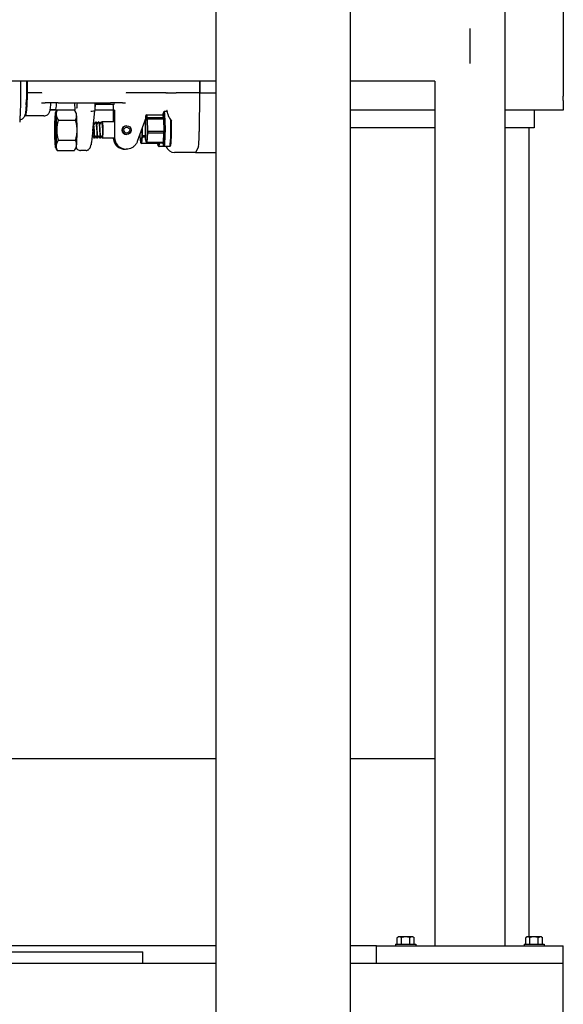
# Model space of a CAD drawing. Header units: inches. Extents: x 5 to 1128, y -85 to 748.
# Tile 600 of 656: x 1044 to 1055, y 332 to 353. Entities that reach past the tile are written whole.
import ezdxf

# ---------------------------------------------------------------- set-up
doc = ezdxf.new("R2010")
doc.units = ezdxf.units.IN
doc.header["$LTSCALE"] = 32
doc.header["$MEASUREMENT"] = 0
doc.layers.add('Visible (ANSI)', color=7, linetype='Continuous', lineweight=30)

msp = doc.modelspace()

# ---------------------------------------------------------------- linework, layer by layer
at = {"layer": 'Visible (ANSI)'}
for p, q in [((1054.05578, 369.35867), (1054.05578, 333.60867)), ((1055.30578, 356.80772), (1055.30578, 352.15962)), ((1047.86828, 355.9648), (1047.86828, 294.06504)), ((1050.74328, 355.9648), (1050.74328, 294.06504)), ((1053.30578, 353.23367), (1053.30578, 352.48367)), ((1047.86828, 352.10867), (1011.55578, 352.10867)), ((1043.83941, 351.85867), (1043.83941, 352.10867)), ((1047.52353, 351.85867), (1047.52353, 352.10867)), ((1047.52353, 352.10867), (1047.52353, 351.85867)), ((1052.55578, 352.10867), (1050.74328, 352.10867)), ((1052.55578, 352.10867), (1052.55578, 333.60867)), ((1055.30578, 352.15962), (1055.30578, 351.85689)), ((1043.83941, 351.85867), (1043.839, 351.85867)), ((1043.9731, 351.85867), (1043.83941, 351.85867)), ((1044.06695, 351.85867), (1043.9731, 351.85867)), ((1046.1089, 351.85867), (1046.01813, 351.85867)), ((1046.53526, 351.85867), (1046.1089, 351.85867)), ((1046.79286, 351.85867), (1046.53526, 351.85867)), ((1046.80081, 351.85839), (1046.82189, 351.85839)), ((1046.82447, 351.85867), (1047.02114, 351.85867)), ((1047.52353, 351.85867), (1047.02114, 351.85867)), ((1047.52241, 351.85189), (1047.51547, 351.02701)), ((1047.52241, 351.85189), (1047.51547, 351.02701)), ((1047.52353, 351.85867), (1047.86828, 351.85867)), ((1055.30578, 351.85689), (1055.30578, 351.78658)), ((1055.30578, 351.69072), (1055.30578, 351.78658)), ((1043.81023, 351.60867), (1043.80908, 351.60867)), ((1044.13984, 351.63992), (1044.21458, 351.63992)), ((1044.49434, 351.63992), (1044.21458, 351.63992)), ((1044.49434, 351.63992), (1045.61708, 351.63992)), ((1044.84721, 351.63992), (1044.8493, 351.48339)), ((1045.28139, 351.63992), (1045.27927, 351.48061)), ((1045.28022, 351.55242), (1045.28261, 351.55242)), ((1045.68805, 351.60867), (1045.29609, 351.60867)), ((1045.87343, 351.63992), (1045.61708, 351.63992)), ((1045.87343, 351.63992), (1045.93459, 351.63992)), ((1055.30578, 351.69072), (1055.30578, 351.48367)), ((1044.19105, 351.36617), (1043.80034, 351.36617)), ((1044.46812, 351.48367), (1044.32179, 351.48367)), ((1044.44055, 351.49617), (1044.32428, 351.49617)), ((1044.43745, 351.4314), (1044.4571, 351.46572)), ((1044.47348, 351.49168), (1044.84375, 351.49168)), ((1044.84929, 351.48367), (1044.84911, 351.48367)), ((1044.87978, 351.4314), (1044.86013, 351.46572)), ((1045.23531, 351.04375), (1045.27925, 351.48027)), ((1045.67166, 351.48367), (1045.27931, 351.48367)), ((1045.67198, 351.43476), (1045.67198, 351.23367)), ((1045.67579, 351.48367), (1045.70031, 351.48367)), ((1045.67579, 351.23367), (1045.67579, 351.48367)), ((1045.70031, 351.48367), (1045.70031, 350.90149)), ((1046.36151, 351.15118), (1046.37444, 351.37012)), ((1046.39066, 351.38386), (1046.37444, 351.37012)), ((1046.37444, 351.37012), (1046.3929, 351.30262)), ((1046.39066, 351.38386), (1046.72873, 351.38386)), ((1046.40831, 351.31933), (1046.39066, 351.38386)), ((1046.74303, 351.40464), (1046.72873, 351.38386)), ((1046.72873, 351.38386), (1046.74638, 351.31933)), ((1046.76372, 351.32899), (1046.74303, 351.40464)), ((1046.74638, 351.31933), (1046.76372, 351.32899)), ((1046.76372, 351.32899), (1046.74764, 351.30086)), ((1046.74779, 351.44232), (1046.76332, 351.45791)), ((1046.76992, 351.00803), (1046.76372, 351.32899)), ((1046.83439, 351.45867), (1046.76482, 351.45867)), ((1052.55578, 351.48367), (1050.74328, 351.48367)), ((1054.68078, 351.48367), (1054.05578, 351.48367)), ((1055.30578, 351.48367), (1054.68078, 351.48367)), ((1054.68078, 351.48367), (1054.68078, 351.10867)), ((1044.49721, 351.27518), (1044.86748, 351.27518)), ((1045.2994, 351.23367), (1045.29878, 351.23367)), ((1045.36184, 351.23367), (1045.36122, 351.23367)), ((1045.42427, 351.23367), (1045.42365, 351.23367)), ((1045.70031, 351.23367), (1045.43855, 351.23367)), ((1045.96167, 351.15367), (1045.96128, 351.15367)), ((1046.37155, 351.32114), (1046.18808, 350.81606)), ((1046.29888, 350.93498), (1046.29912, 351.12175)), ((1046.33525, 351.22121), (1046.36565, 351.22121)), ((1046.36705, 351.24492), (1046.34386, 351.24492)), ((1046.36704, 350.86472), (1046.36151, 351.15118)), ((1046.3929, 351.30262), (1046.40831, 351.31933)), ((1046.40957, 351.30086), (1046.3929, 351.30262)), ((1046.3929, 351.30262), (1046.39844, 351.01616)), ((1046.40831, 351.31933), (1046.40957, 351.30086)), ((1046.74638, 351.31933), (1046.40831, 351.31933)), ((1046.40957, 351.30086), (1046.74764, 351.30086)), ((1046.41485, 351.02704), (1046.40957, 351.30086)), ((1046.74764, 351.30086), (1046.74638, 351.31933)), ((1046.74764, 351.30086), (1046.75293, 351.02704)), ((1045.96167, 350.96367), (1045.96128, 350.96367)), ((1046.24947, 350.93921), (1046.24953, 350.98523)), ((1046.26569, 350.78423), (1046.24947, 350.93921)), ((1046.28229, 350.92869), (1046.26569, 350.78423)), ((1046.28213, 350.77373), (1046.29799, 350.91182)), ((1046.28248, 351.07594), (1046.28229, 350.92869)), ((1046.28229, 350.92869), (1046.29888, 350.93498)), ((1046.29799, 350.91182), (1046.28229, 350.92869)), ((1046.29888, 350.93498), (1046.29799, 350.91182)), ((1046.29799, 350.91182), (1046.36613, 350.91182)), ((1046.36568, 350.93498), (1046.29888, 350.93498)), ((1046.39844, 351.01616), (1046.38551, 350.79722)), ((1046.39844, 351.01616), (1046.41485, 351.02704)), ((1046.41447, 351.00067), (1046.39844, 351.01616)), ((1046.40211, 350.79138), (1046.41447, 351.00067)), ((1046.41485, 351.02704), (1046.41447, 351.00067)), ((1046.41447, 351.00067), (1046.75254, 351.00067)), ((1046.75293, 351.02704), (1046.41485, 351.02704)), ((1046.75254, 351.00067), (1046.74018, 350.79138)), ((1046.75254, 351.00067), (1046.75293, 351.02704)), ((1046.76992, 351.00803), (1046.75254, 351.00067)), ((1046.75293, 351.02704), (1046.76992, 351.00803)), ((1046.75543, 350.7627), (1046.76992, 351.00803)), ((1052.55578, 351.10867), (1050.74328, 351.10867)), ((1054.68078, 351.10867), (1054.05578, 351.10867)), ((1054.56578, 351.10867), (1054.56578, 333.80267)), ((1044.49721, 350.84216), (1044.86748, 350.84216)), ((1045.26818, 350.88367), (1045.26756, 350.88367)), ((1045.33062, 350.88367), (1045.33, 350.88367)), ((1045.39306, 350.88367), (1045.39244, 350.88367)), ((1045.70094, 350.88367), (1045.43855, 350.88367)), ((1046.28041, 350.77428), (1046.26569, 350.78423)), ((1046.26569, 350.78423), (1046.28213, 350.77373)), ((1046.28213, 350.77373), (1046.28041, 350.77428)), ((1046.6202, 350.77373), (1046.28213, 350.77373)), ((1046.38551, 350.79722), (1046.36704, 350.86472)), ((1046.40047, 350.78348), (1046.38551, 350.79722)), ((1046.38551, 350.79722), (1046.40211, 350.79138)), ((1046.40211, 350.79138), (1046.40047, 350.78348)), ((1046.40047, 350.78348), (1046.73854, 350.78348)), ((1046.74018, 350.79138), (1046.40211, 350.79138)), ((1046.6349, 350.74815), (1046.61883, 350.77373)), ((1046.62132, 350.78348), (1046.6202, 350.77373)), ((1046.6202, 350.77373), (1046.6349, 350.74815)), ((1046.63389, 350.72502), (1046.64942, 350.70942)), ((1046.6349, 350.74815), (1046.63896, 350.78348)), ((1046.76482, 350.70867), (1046.65092, 350.70867)), ((1046.73854, 350.78348), (1046.74018, 350.79138)), ((1046.75543, 350.7627), (1046.73854, 350.78348)), ((1046.74018, 350.79138), (1046.75543, 350.7627)), ((1046.74779, 350.72502), (1046.76332, 350.70942)), ((1046.88334, 350.70867), (1046.76482, 350.70867)), ((1046.82014, 350.67885), (1046.80467, 350.70867)), ((1046.90037, 350.72502), (1046.88484, 350.70942)), ((1047.49508, 350.70477), (1047.43454, 350.57742)), ((1047.49508, 350.70477), (1047.43454, 350.57742)), ((1044.43745, 350.68594), (1044.4571, 350.65162)), ((1044.47348, 350.62566), (1044.84375, 350.62566)), ((1044.87978, 350.68594), (1044.86013, 350.65162)), ((1045.09084, 350.62442), (1044.97074, 350.62442)), ((1045.92173, 350.65149), (1045.92529, 350.65149)), ((1045.94981, 350.65149), (1045.95337, 350.65149)), ((1047.43454, 350.57742), (1046.986, 350.57742)), ((1047.43454, 350.57742), (1047.86828, 350.57742)), ((1047.86828, 337.60867), (1011.55578, 337.60867)), ((1052.55578, 337.60867), (1050.74328, 337.60867)), ((1051.71478, 333.64767), (1052.14678, 333.64767)), ((1051.71478, 333.64767), (1051.71478, 333.60867)), ((1051.75065, 333.64767), (1051.75065, 333.78345)), ((1051.79568, 333.80267), (1051.77478, 333.80267)), ((1051.93078, 333.80267), (1051.79568, 333.80267)), ((1051.84072, 333.64767), (1051.84072, 333.78345)), ((1052.06588, 333.80267), (1051.93078, 333.80267)), ((1052.02085, 333.64767), (1052.02085, 333.78345)), ((1052.08678, 333.80267), (1052.06588, 333.80267)), ((1052.11092, 333.64767), (1052.11092, 333.78345)), ((1052.14678, 333.64767), (1052.14678, 333.60867)), ((1054.46478, 333.64767), (1054.89678, 333.64767)), ((1054.46478, 333.64767), (1054.46478, 333.60867)), ((1054.50065, 333.64767), (1054.50065, 333.78345)), ((1054.54568, 333.80267), (1054.52478, 333.80267)), ((1054.68078, 333.80267), (1054.54568, 333.80267)), ((1054.59072, 333.64767), (1054.59072, 333.78345)), ((1054.81588, 333.80267), (1054.68078, 333.80267)), ((1054.77085, 333.64767), (1054.77085, 333.78345)), ((1054.83678, 333.80267), (1054.81588, 333.80267)), ((1054.86092, 333.64767), (1054.86092, 333.78345)), ((1054.89678, 333.64767), (1054.89678, 333.60867)), ((1047.86828, 333.60867), (1012.80578, 333.60867)), ((1012.80578, 333.48367), (1046.30578, 333.48367)), ((1046.30578, 333.23367), (1046.30578, 333.48367)), ((1051.30578, 333.60867), (1050.74328, 333.60867)), ((1051.30578, 333.60867), (1055.30578, 333.60867)), ((1051.30578, 333.23367), (1051.30578, 333.60867)), ((1055.30578, 333.23367), (1055.30578, 333.60867)), ((1047.86828, 333.23367), (1007.43078, 333.23367)), ((1055.30578, 333.23367), (1050.74328, 333.23367)), ((1055.30578, 170.36817), (1055.30578, 333.23367))]:
    msp.add_line(p, q, dxfattribs=at)
for centre, radius, start, end in [((1051.93078, 333.58205), 0.2702, 125.26439, 131.810315), ((1051.93078, 333.58205), 0.22062, 90, 114.094843), ((1051.93078, 333.58205), 0.22062, 65.905157, 90), ((1051.93078, 333.58205), 0.2702, 48.189685, 54.73561), ((1054.68078, 333.58205), 0.2702, 125.26439, 131.810315), ((1054.68078, 333.58205), 0.22062, 90, 114.094843), ((1054.68078, 333.58205), 0.22062, 65.905157, 90), ((1054.68078, 333.58205), 0.2702, 48.189685, 54.73561)]:
    msp.add_arc(centre, radius, start, end, dxfattribs=at)
for centre, major_axis, ratio, start_param, end_param in [((1043.80034, 351.98367), (0, -0.40625), 0.06327788, 0.32523193, 1.88356305), ((1043.80034, 351.98367), (0, -0.6175), 0.06327788, 5.96523637, 7.63995763), ((1043.839, 351.85086), (0, 0.00781), 0.06327788, 0, 1.35677232), ((1047.5229, 351.85086), (0, 0.00781), 0.06327788, 0, 1.43845395), ((1047.5229, 351.85086), (0, 0.00781), 0.06327788, 0, 1.43845395), ((1044.44055, 351.98367), (0, -0.4875), 0.06327788, 0, 0.78819239), ((1045.28261, 351.98367), (0, -0.43125), 0.06327788, 0, 0.64831659), ((1045.68805, 351.98367), (0, -0.375), 0.06327788, 0, 0.41113786), ((1044.44005, 351.05867), (0, -0.375), 0.06327788, 3.66519143, 4.71238898), ((1044.44005, 351.05867), (0, 0.375), 0.06327788, 5.75958653, 6.80678408), ((1044.44005, 351.05867), (0, 0.375), 0.06327788, 4.71238898, 5.75958653), ((1044.87718, 351.05867), (0, 0.375), 0.06327788, 5.75958653, 6.17314276), ((1044.87718, 351.05867), (0, -0.375), 0.06327788, 1.57079633, 2.61799388), ((1045.18558, 351.48577), (-0.09368, 0.00533), 0.20273125, 1.64432529, 3.15041439), ((1045.6782, 350.67117), (0, 0.8125), 0.99799595, 6.25592297, 6.28020498), ((1046.74923, 351.08367), (0, 0.35938), 0.06327788, 2.5594879, 6.7918209), ((1046.76482, 351.08367), (0, -0.375), 0.06327788, 6.2197378, 9.48822547), ((1046.8418, 351.08367), (-0.01737, 0.4), 0.06315929, 5.63419309, 6.63586414), ((1045.43855, 351.05867), (0, 0.175), 0.06327788, 2.4662904, 6.61535541), ((1045.96128, 351.05867), (0, 0.095), 0.99799595, 0, 3.14159265), ((1046.88334, 351.08367), (0, -0.375), 0.06327788, 0, 2.11166985), ((1046.89893, 351.08367), (0, -0.35938), 0.06327788, 0.06344751, 2.06944235), ((1046.93677, 354.0935), (-0.03641, -4.33098), 0.0027634, 0.82966907, 0.85505464), ((1044.44005, 351.05867), (0, -0.375), 0.06327788, 4.71238898, 5.75958653), ((1044.44055, 351.05867), (0, 0.175), 0.06327788, 4.68394008, 4.74630793), ((1044.44005, 351.05867), (0, 0.375), 0.06327788, 3.66519143, 4.71238898), ((1044.87718, 351.05867), (0, -0.375), 0.06327788, 0.52359878, 1.57079633), ((1045.43855, 351.05867), (0, 0.175), 0.06327788, 4.78437061, 4.84673846), ((1045.94981, 350.90149), (0, -0.25), 0.99799595, 4.71238898, 6.28318531), ((1047.49194, 351.07649), (0, -0.375), 0.06327788, 0.13234237, 1.43845395), ((1047.49194, 351.07649), (0, -0.375), 0.06327788, 0.13234237, 1.43845395), ((1044.44005, 351.05867), (0, -0.375), 0.06327788, 5.75958653, 6.80678408), ((1044.87718, 351.05867), (0, -0.375), 0.06327788, 0.11004255, 0.52359878), ((1045.92529, 350.90149), (0, -0.25), 0.99799595, 4.7837313, 6.33234394), ((1046.63533, 351.08367), (0, -0.35938), 0.06327788, 5.8086512, 6.86529006), ((1046.65092, 351.08367), (0, -0.375), 0.06327788, 6.2197378, 6.92584783), ((1046.98586, 350.76657), (0.00667, -0.18904), 0.98925888, 4.98861225, 6.2482927), ((1051.79568, 333.58205), (0, 0.22062), 0.5, 0, 0.42053434), ((1051.79568, 333.58205), (0, 0.22062), 0.5, 5.86265097, 6.28318531), ((1052.06588, 333.58205), (0, 0.22062), 0.5, 0, 0.42053434), ((1052.06588, 333.58205), (0, 0.22062), 0.5, 5.86265097, 6.28318531), ((1054.54568, 333.58205), (0, 0.22062), 0.5, 0, 0.42053434), ((1054.54568, 333.58205), (0, 0.22062), 0.5, 5.86265097, 6.28318531), ((1054.81588, 333.58205), (0, 0.22062), 0.5, 0, 0.42053434), ((1054.81588, 333.58205), (0, 0.22062), 0.5, 5.86265097, 6.28318531)]:
    msp.add_ellipse(centre, major_axis=major_axis, ratio=ratio, start_param=start_param, end_param=end_param, dxfattribs=at)
for centre, major_axis, ratio in [((1044.44005, 351.05867), (0, 0.25014), 0.06327788), ((1044.44055, 351.05867), (0, -0.12866), 0.06327788), ((1044.44055, 351.05867), (0, -0.12866), 0.06327788), ((1045.96167, 351.05867), (0, 0.095), 0.99799595), ((1045.96365, 351.05867), (0, -0.06375), 0.99799595)]:
    msp.add_ellipse(centre, major_axis=major_axis, ratio=ratio, dxfattribs=at)
for points, knots in [([(1043.69185, 352.06012), (1043.69207, 352.01559), (1043.6921, 351.97081), (1043.69177, 351.88162), (1043.6914, 351.83721), (1043.6903, 351.74959), (1043.68955, 351.70638), (1043.68769, 351.62198), (1043.68657, 351.58079), (1043.68399, 351.5012), (1043.68253, 351.46281), (1043.6809, 351.42617)], [4.367241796, 4.367241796, 4.367241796, 4.367241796, 4.50530067, 4.50530067, 4.643359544, 4.643359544, 4.781418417, 4.781418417, 4.919477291, 4.919477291, 5.057536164, 5.057536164, 5.057536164, 5.057536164]), ([(1043.69162, 352.10867), (1043.69163, 352.10723), (1043.69164, 352.10579), (1043.69171, 352.08961), (1043.69178, 352.07486), (1043.69185, 352.06012)], [0.508244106, 0.508244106, 0.508244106, 0.508244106, 0.51922726, 0.51922726, 0.63187952, 0.63187952, 0.63187952, 0.63187952]), ([(1043.8167, 352.10867), (1043.81751, 352.0497), (1043.81774, 351.98937), (1043.81701, 351.86556), (1043.81599, 351.80339), (1043.8127, 351.68562), (1043.81044, 351.63063), (1043.80476, 351.53262), (1043.8013, 351.48957), (1043.79475, 351.43405), (1043.79214, 351.41603), (1043.78603, 351.38729), (1043.78365, 351.37665), (1043.77529, 351.35559), (1043.77239, 351.3489), (1043.76235, 351.33179), (1043.75554, 351.32095), (1043.73257, 351.30052), (1043.72158, 351.29249), (1043.70675, 351.286)], [1.6097398, 1.6097398, 1.6097398, 1.6097398, 2.05937934, 2.05937934, 2.53554477, 2.53554477, 3.01572552, 3.01572552, 3.51147618, 3.51147618, 3.81036143, 3.81036143, 4.00318844, 4.00318844, 4.07819543, 4.07819543, 4.15390776, 4.15390776, 4.19601545, 4.19601545, 4.19601545, 4.19601545]), ([(1044.14458, 351.85287), (1044.14408, 351.8531), (1044.14358, 351.85329), (1044.13866, 351.85502), (1044.12951, 351.85643), (1044.10059, 351.85831), (1044.08449, 351.85867), (1044.06695, 351.85867)], [0.010286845, 0.010286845, 0.010286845, 0.010286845, 0.015902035, 0.015902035, 0.08584187, 0.08584187, 0.151933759, 0.151933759, 0.151933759, 0.151933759]), ([(1044.14869, 351.85086), (1044.14864, 351.85088), (1044.14859, 351.85091), (1044.14724, 351.8516), (1044.14592, 351.85224), (1044.14458, 351.85287)], [-0.5663468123, -0.5663468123, -0.5663468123, -0.5663468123, -0.5654546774, -0.5654546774, -0.5424303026, -0.5424303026, -0.5424303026, -0.5424303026]), ([(1045.95, 351.85287), (1045.94894, 351.85224), (1045.94792, 351.8516), (1045.94688, 351.85091), (1045.94684, 351.85088), (1045.94681, 351.85086)], [-0.0208408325, -0.0208408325, -0.0208408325, -0.0208408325, 0, 0, 0.0008075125, 0.0008075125, 0.0008075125, 0.0008075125]), ([(1046.01813, 351.85867), (1046.00271, 351.85867), (1045.98886, 351.85834), (1045.96407, 351.85666), (1045.95638, 351.85535), (1045.95136, 351.85357), (1045.9506, 351.85322), (1045.95, 351.85287)], [0, 0, 0, 0, 0.140447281, 0.140447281, 0.294725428, 0.294725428, 0.328895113, 0.328895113, 0.328895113, 0.328895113]), ([(1046.82301, 351.85856), (1046.82274, 351.8585), (1046.82246, 351.85843), (1046.82211, 351.8584), (1046.82207, 351.8584), (1046.822, 351.85839), (1046.82198, 351.85839), (1046.82194, 351.85839), (1046.82192, 351.85839), (1046.8219, 351.85839), (1046.8219, 351.85839), (1046.82189, 351.85839)], [0.0271845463, 0.0271845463, 0.0271845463, 0.0271845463, 0.0569242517, 0.0569242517, 0.0611610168, 0.0611610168, 0.0634462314, 0.0634462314, 0.0648767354, 0.0648767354, 0.0654010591, 0.0654010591, 0.0654010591, 0.0654010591]), ([(1044.19105, 351.36617), (1044.205, 351.36617), (1044.21884, 351.36861), (1044.244, 351.3769), (1044.25492, 351.38288), (1044.27451, 351.39644), (1044.28203, 351.40398), (1044.29516, 351.41912), (1044.29964, 351.42623), (1044.30776, 351.44046), (1044.31045, 351.44682), (1044.31663, 351.46274), (1044.31867, 351.4705), (1044.32435, 351.49404), (1044.32662, 351.50886), (1044.33106, 351.54351), (1044.33299, 351.56289), (1044.33615, 351.60167), (1044.33743, 351.62015), (1044.3386, 351.63992)], [0, 0, 0, 0, 0.020847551, 0.020847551, 0.043777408, 0.043777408, 0.072808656, 0.072808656, 0.110556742, 0.110556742, 0.161686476, 0.161686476, 0.256806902, 0.256806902, 0.458682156, 0.458682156, 0.66055741, 0.66055741, 0.818963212, 0.818963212, 0.818963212, 0.818963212]), ([(1044.89979, 351.63992), (1044.89818, 351.61385), (1044.89639, 351.59093), (1044.8922, 351.54844), (1044.88949, 351.53061), (1044.88769, 351.52219), (1044.88743, 351.52125), (1044.88743, 351.52125)], [3.915699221, 3.915699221, 3.915699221, 3.915699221, 4.141768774, 4.141768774, 4.425431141, 4.425431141, 4.491020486, 4.491020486, 4.491020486, 4.491020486]), ([(1045.66727, 351.60867), (1045.66779, 351.60087), (1045.66829, 351.59224), (1045.66926, 351.57274), (1045.66972, 351.56173), (1045.67052, 351.53852), (1045.67086, 351.52631), (1045.67142, 351.50108), (1045.67163, 351.48806), (1045.67191, 351.46161), (1045.67198, 351.44818), (1045.67198, 351.43476)], [3.895085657, 3.895085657, 3.895085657, 3.895085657, 4.04679128, 4.04679128, 4.213190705, 4.213190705, 4.37959013, 4.37959013, 4.545989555, 4.545989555, 4.71238898, 4.71238898, 4.71238898, 4.71238898]), ([(1043.6809, 351.42617), (1043.6794, 351.3922), (1043.67791, 351.35816), (1043.67557, 351.30805), (1043.67478, 351.29143), (1043.67309, 351.259), (1043.67212, 351.24144), (1043.67114, 351.22814)], [0, 0, 0, 0, 0.316128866, 0.316128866, 0.474443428, 0.474443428, 0.633273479, 0.633273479, 0.633273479, 0.633273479]), ([(1046.84323, 351.40301), (1046.84577, 351.38297), (1046.85528, 351.35868), (1046.88317, 351.3065), (1046.90159, 351.27858), (1046.92113, 351.25256), (1046.92152, 351.25204), (1046.92191, 351.25153)], [2.426316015, 2.426316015, 2.426316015, 2.426316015, 2.679667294, 2.679667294, 2.936139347, 2.936139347, 2.941290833, 2.941290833, 2.941290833, 2.941290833]), ([(1043.70675, 351.286), (1043.69453, 351.28065), (1043.6852, 351.27423), (1043.67642, 351.26692), (1043.67483, 351.26551), (1043.67335, 351.26413)], [0.2939815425, 0.2939815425, 0.2939815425, 0.2939815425, 0.3189514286, 0.3189514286, 0.3250489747, 0.3250489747, 0.3250489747, 0.3250489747]), ([(1044.43332, 351.12421), (1044.43316, 351.11783), (1044.43292, 351.10882), (1044.43252, 351.08447), (1044.43241, 351.07153), (1044.43241, 351.05832)], [0, 0, 0, 0, 0.05228677, 0.05228677, 0.110877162, 0.110877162, 0.110877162, 0.110877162]), ([(1044.44994, 351.14539), (1044.44912, 351.16286), (1044.44809, 351.17769), (1044.44578, 351.19963), (1044.44453, 351.20685), (1044.44199, 351.213), (1044.44072, 351.21222), (1044.43834, 351.20309), (1044.43724, 351.19517), (1044.43561, 351.17639), (1044.435, 351.16725), (1044.43401, 351.14694), (1044.43361, 351.13594), (1044.43332, 351.12421)], [0, 0, 0, 0, 0.165992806, 0.165992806, 0.324801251, 0.324801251, 0.476424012, 0.476424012, 0.62086036, 0.62086036, 0.721130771, 0.721130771, 0.817701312, 0.817701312, 0.817701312, 0.817701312]), ([(1044.45162, 351.0646), (1044.45158, 351.08081), (1044.45139, 351.0969), (1044.45069, 351.12734), (1044.45026, 351.13861), (1044.44994, 351.14539)], [0.012468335, 0.012468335, 0.012468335, 0.012468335, 0.136069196, 0.136069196, 0.260076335, 0.260076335, 0.260076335, 0.260076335]), ([(1045.25034, 351.19307), (1045.25586, 351.15947), (1045.26035, 351.10712), (1045.26325, 351.05473), (1045.26623, 351.00086), (1045.26754, 350.94821), (1045.26783, 350.9167), (1045.26803, 350.89539), (1045.26779, 350.88409), (1045.26756, 350.88392)], [80.80565286, 80.80565286, 80.80565286, 80.80565286, 81.70389776, 81.70389776, 81.70389776, 82.62771606, 82.62771606, 82.62771606, 83.25251513, 83.25251513, 83.25251513, 83.25251513]), ([(1045.26818, 350.884), (1045.26836, 350.88402), (1045.26855, 350.8907), (1045.26852, 350.90396), (1045.26848, 350.92919), (1045.26761, 350.97767), (1045.26509, 351.03098), (1045.26256, 351.08428), (1045.25837, 351.14116), (1045.25293, 351.18005), (1045.25217, 351.18552), (1045.25138, 351.19061), (1045.25057, 351.19532)], [-89.53539063, -89.53539063, -89.53539063, -89.53539063, -89.04907065, -89.04907065, -89.04907065, -88.12350084, -88.12350084, -88.12350084, -87.19814885, -87.19814885, -87.19814885, -87.06793799, -87.06793799, -87.06793799, -87.06793799]), ([(1045.29866, 351.23365), (1045.30484, 351.2338), (1045.311, 351.21019), (1045.316, 351.17064), (1045.32129, 351.12887), (1045.32524, 351.07033), (1045.32751, 351.0175), (1045.32978, 350.9648), (1045.33041, 350.91905), (1045.33034, 350.89774), (1045.3303, 350.88848), (1045.33015, 350.88393), (1045.33, 350.88399)], [86.38807014, 86.38807014, 86.38807014, 86.38807014, 87.27033595, 87.27033595, 87.27033595, 88.20206286, 88.20206286, 88.20206286, 89.13159501, 89.13159501, 89.13159501, 89.53570044, 89.53570044, 89.53570044, 89.53570044]), ([(1045.33062, 350.88391), (1045.33073, 350.88382), (1045.33083, 350.88604), (1045.3309, 350.89069), (1045.33111, 350.90585), (1045.33081, 350.94649), (1045.32895, 350.99711), (1045.32708, 351.04773), (1045.32362, 351.10714), (1045.31871, 351.15274), (1045.3138, 351.19832), (1045.30749, 351.22902), (1045.30101, 351.23316), (1045.30047, 351.2335), (1045.29994, 351.23366), (1045.2994, 351.23364)], [-95.81857593, -95.81857593, -95.81857593, -95.81857593, -95.5343789, -95.5343789, -95.5343789, -94.60721074, -94.60721074, -94.60721074, -93.68027884, -93.68027884, -93.68027884, -92.75358056, -92.75358056, -92.75358056, -92.67698328, -92.67698328, -92.67698328, -92.67698328]), ([(1045.29952, 351.23367), (1045.30191, 351.23355), (1045.30397, 351.23238), (1045.307, 351.22959), (1045.3081, 351.22788), (1045.30913, 351.2259)], [0, 0, 0, 0, 0.048267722, 0.048267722, 0.101891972, 0.101891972, 0.101891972, 0.101891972]), ([(1045.3611, 351.23356), (1045.36222, 351.23367), (1045.36334, 351.23303), (1045.36445, 351.23159), (1045.37109, 351.22305), (1045.3774, 351.1866), (1045.38213, 351.13684), (1045.38676, 351.0882), (1045.38983, 351.02807), (1045.39137, 350.97956), (1045.39289, 350.93129), (1045.39292, 350.89568), (1045.39262, 350.88631), (1045.39257, 350.88455), (1045.3925, 350.88372), (1045.39244, 350.88379)], [92.67125544, 92.67125544, 92.67125544, 92.67125544, 92.8312256, 92.8312256, 92.8312256, 93.78469531, 93.78469531, 93.78469531, 94.7168163, 94.7168163, 94.7168163, 95.64465811, 95.64465811, 95.64465811, 95.81888575, 95.81888575, 95.81888575, 95.81888575]), ([(1045.39306, 350.88369), (1045.39308, 350.88368), (1045.39311, 350.88381), (1045.39314, 350.8841), (1045.39348, 350.88791), (1045.39366, 350.91843), (1045.39244, 350.96401), (1045.39122, 351.00957), (1045.38855, 351.06909), (1045.38427, 351.11984), (1045.38, 351.17058), (1045.37415, 351.21135), (1045.36779, 351.2266), (1045.36583, 351.23128), (1045.36384, 351.23352), (1045.36184, 351.23343)], [-102.10176124, -102.10176124, -102.10176124, -102.10176124, -102.0313957, -102.0313957, -102.0313957, -101.10249882, -101.10249882, -101.10249882, -100.17385698, -100.17385698, -100.17385698, -99.24546746, -99.24546746, -99.24546746, -98.96016859, -98.96016859, -98.96016859, -98.96016859]), ([(1045.36196, 351.23367), (1045.36434, 351.23355), (1045.36641, 351.23238), (1045.36944, 351.22959), (1045.37054, 351.22788), (1045.37157, 351.2259)], [0, 0, 0, 0, 0.048267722, 0.048267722, 0.101891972, 0.101891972, 0.101891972, 0.101891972]), ([(1045.42354, 351.23336), (1045.42624, 351.23355), (1045.42895, 351.22952), (1045.43155, 351.22114), (1045.43777, 351.20114), (1045.44333, 351.15679), (1045.44729, 351.10485), (1045.44813, 351.09388), (1045.4489, 351.08261), (1045.44959, 351.07126)], [98.95444075, 98.95444075, 98.95444075, 98.95444075, 99.34079918, 99.34079918, 99.34079918, 100.26389674, 100.26389674, 100.26389674, 100.45898328, 100.45898328, 100.45898328, 100.45898328]), ([(1045.44952, 351.08211), (1045.44598, 351.13588), (1045.44076, 351.18541), (1045.43467, 351.21172), (1045.43136, 351.22604), (1045.42782, 351.2333), (1045.42427, 351.23334)], [-106.67980074, -106.67980074, -106.67980074, -106.67980074, -105.74958788, -105.74958788, -105.74958788, -105.2433539, -105.2433539, -105.2433539, -105.2433539]), ([(1045.42439, 351.23367), (1045.42678, 351.23355), (1045.42885, 351.23238), (1045.43187, 351.22959), (1045.43298, 351.22788), (1045.434, 351.2259)], [0, 0, 0, 0, 0.048267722, 0.048267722, 0.101891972, 0.101891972, 0.101891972, 0.101891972]), ([(1045.44095, 351.21253), (1045.44141, 351.21164), (1045.44187, 351.21022), (1045.44327, 351.20431), (1045.44417, 351.19817), (1045.44587, 351.18184), (1045.44666, 351.17162), (1045.44734, 351.15983)], [0.518289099, 0.518289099, 0.518289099, 0.518289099, 0.574687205, 0.574687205, 0.692014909, 0.692014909, 0.81309505, 0.81309505, 0.81309505, 0.81309505]), ([(1045.44734, 351.15983), (1045.4477, 351.15359), (1045.4482, 351.14306), (1045.44909, 351.11388), (1045.44938, 351.09817), (1045.44952, 351.08211)], [0, 0, 0, 0, 0.064402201, 0.064402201, 0.128599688, 0.128599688, 0.128599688, 0.128599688]), ([(1044.43241, 351.05832), (1044.43241, 351.04511), (1044.43253, 351.03217), (1044.43294, 351.00786), (1044.43318, 350.99887), (1044.43334, 350.9925)], [0, 0, 0, 0, 0.100652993, 0.100652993, 0.190485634, 0.190485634, 0.190485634, 0.190485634]), ([(1044.43334, 350.9925), (1044.43375, 350.97631), (1044.43436, 350.96159), (1044.43594, 350.93585), (1044.43691, 350.92534), (1044.43911, 350.91024), (1044.44032, 350.90613), (1044.44283, 350.90526), (1044.44411, 350.90888), (1044.44622, 350.92174), (1044.44708, 350.92935), (1044.44866, 350.94843), (1044.44937, 350.9599), (1044.44997, 350.97276)], [0, 0, 0, 0, 0.132937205, 0.132937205, 0.273031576, 0.273031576, 0.420282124, 0.420282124, 0.574687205, 0.574687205, 0.692014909, 0.692014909, 0.81309505, 0.81309505, 0.81309505, 0.81309505]), ([(1044.44997, 350.97276), (1044.45029, 350.97957), (1044.45072, 350.99088), (1044.4514, 351.02138), (1044.45159, 351.03748), (1044.45162, 351.05369)], [0, 0, 0, 0, 0.064402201, 0.064402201, 0.128599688, 0.128599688, 0.128599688, 0.128599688]), ([(1044.45519, 350.98649), (1044.45473, 351.00051), (1044.45414, 351.01535), (1044.45342, 351.03059), (1044.45289, 351.04182), (1044.45229, 351.05323), (1044.45162, 351.0646)], [-6.709058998, -6.709058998, -6.709058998, -6.709058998, -6.444352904, -6.444352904, -6.444352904, -6.24926636, -6.24926636, -6.24926636, -6.24926636]), ([(1045.22868, 350.97843), (1045.22418, 350.93382), (1045.21931, 350.89137), (1045.20943, 350.81569), (1045.2045, 350.78315), (1045.19914, 350.75376), (1045.19843, 350.74999), (1045.19772, 350.7464)], [0, 0, 0, 0, 0.348013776, 0.348013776, 0.695093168, 0.695093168, 0.749156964, 0.749156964, 0.749156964, 0.749156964]), ([(1045.23531, 351.04375), (1045.23481, 351.03874), (1045.2343, 351.03375), (1045.23249, 351.0159), (1045.23118, 351.00309), (1045.22948, 350.98636), (1045.22908, 350.98239), (1045.22868, 350.97843)], [0.127161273, 0.127161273, 0.127161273, 0.127161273, 0.165685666, 0.165685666, 0.264802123, 0.264802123, 0.295659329, 0.295659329, 0.295659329, 0.295659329]), ([(1045.23665, 350.93), (1045.236, 350.93), (1045.23535, 350.92989), (1045.23415, 350.92947), (1045.23358, 350.92917), (1045.23263, 350.92844), (1045.23223, 350.928), (1045.23175, 350.92734), (1045.2316, 350.92709), (1045.23149, 350.92688)], [0, 0, 0, 0, 0.0050892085, 0.0050892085, 0.0100554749, 0.0100554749, 0.0149086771, 0.0149086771, 0.0177539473, 0.0177539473, 0.0177539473, 0.0177539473]), ([(1045.24181, 350.92688), (1045.24168, 350.92714), (1045.24149, 350.92745), (1045.24102, 350.92806), (1045.24073, 350.92836), (1045.24002, 350.92896), (1045.23958, 350.92924), (1045.23855, 350.92972), (1045.23795, 350.92989), (1045.23711, 350.92999), (1045.23688, 350.93), (1045.23665, 350.93)], [0, 0, 0, 0, 0.0035030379, 0.0035030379, 0.006978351, 0.006978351, 0.0111666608, 0.0111666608, 0.0159654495, 0.0159654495, 0.0177751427, 0.0177751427, 0.0177751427, 0.0177751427]), ([(1045.29909, 350.93), (1045.29844, 350.93), (1045.29778, 350.92989), (1045.29658, 350.92947), (1045.29602, 350.92917), (1045.29507, 350.92844), (1045.29466, 350.928), (1045.29419, 350.92734), (1045.29404, 350.92709), (1045.29393, 350.92688)], [0, 0, 0, 0, 0.0050892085, 0.0050892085, 0.0100554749, 0.0100554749, 0.0149086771, 0.0149086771, 0.0177539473, 0.0177539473, 0.0177539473, 0.0177539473]), ([(1045.30425, 350.92688), (1045.30411, 350.92714), (1045.30393, 350.92745), (1045.30345, 350.92806), (1045.30317, 350.92836), (1045.30246, 350.92896), (1045.30201, 350.92924), (1045.30099, 350.92972), (1045.30039, 350.92989), (1045.29955, 350.92999), (1045.29932, 350.93), (1045.29909, 350.93)], [0, 0, 0, 0, 0.0035030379, 0.0035030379, 0.006978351, 0.006978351, 0.0111666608, 0.0111666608, 0.0159654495, 0.0159654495, 0.0177751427, 0.0177751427, 0.0177751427, 0.0177751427]), ([(1045.36153, 350.93), (1045.36088, 350.93), (1045.36022, 350.92989), (1045.35902, 350.92947), (1045.35846, 350.92917), (1045.35751, 350.92844), (1045.3571, 350.928), (1045.35662, 350.92734), (1045.35648, 350.92709), (1045.35637, 350.92688)], [0, 0, 0, 0, 0.0050892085, 0.0050892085, 0.0100554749, 0.0100554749, 0.0149086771, 0.0149086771, 0.0177539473, 0.0177539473, 0.0177539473, 0.0177539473]), ([(1045.36669, 350.92688), (1045.36655, 350.92714), (1045.36636, 350.92745), (1045.36589, 350.92806), (1045.36561, 350.92836), (1045.3649, 350.92896), (1045.36445, 350.92924), (1045.36343, 350.92972), (1045.36282, 350.92989), (1045.36199, 350.92999), (1045.36176, 350.93), (1045.36153, 350.93)], [0, 0, 0, 0, 0.0035030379, 0.0035030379, 0.006978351, 0.006978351, 0.0111666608, 0.0111666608, 0.0159654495, 0.0159654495, 0.0177751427, 0.0177751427, 0.0177751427, 0.0177751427]), ([(1045.42396, 350.93), (1045.42332, 350.93), (1045.42266, 350.92989), (1045.42146, 350.92947), (1045.4209, 350.92917), (1045.41994, 350.92844), (1045.41954, 350.928), (1045.41906, 350.92734), (1045.41892, 350.92709), (1045.4188, 350.92688)], [0, 0, 0, 0, 0.0050892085, 0.0050892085, 0.0100554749, 0.0100554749, 0.0149086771, 0.0149086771, 0.0177539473, 0.0177539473, 0.0177539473, 0.0177539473]), ([(1045.42913, 350.92688), (1045.42899, 350.92714), (1045.4288, 350.92745), (1045.42833, 350.92806), (1045.42804, 350.92836), (1045.42734, 350.92896), (1045.42689, 350.92924), (1045.42586, 350.92972), (1045.42526, 350.92989), (1045.42443, 350.92999), (1045.4242, 350.93), (1045.42396, 350.93)], [0, 0, 0, 0, 0.0035030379, 0.0035030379, 0.006978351, 0.006978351, 0.0111666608, 0.0111666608, 0.0159654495, 0.0159654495, 0.0177751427, 0.0177751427, 0.0177751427, 0.0177751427]), ([(1045.44846, 350.98812), (1045.44776, 350.96937), (1045.44684, 350.95291), (1045.44469, 350.92723), (1045.4435, 350.91797), (1045.44104, 350.90775), (1045.43981, 350.90634), (1045.4386, 350.90867)], [0, 0, 0, 0, 0.165992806, 0.165992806, 0.324801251, 0.324801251, 0.472270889, 0.472270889, 0.472270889, 0.472270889]), ([(1045.44959, 351.07126), (1045.44966, 351.05508), (1045.44958, 351.03876), (1045.44909, 351.00732), (1045.44874, 350.99539), (1045.44846, 350.98812)], [0.012468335, 0.012468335, 0.012468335, 0.012468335, 0.136069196, 0.136069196, 0.260076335, 0.260076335, 0.260076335, 0.260076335]), ([(1044.4515, 350.88596), (1044.4514, 350.8861), (1044.45131, 350.88623), (1044.45112, 350.88652), (1044.45103, 350.88668), (1044.45095, 350.88683)], [0.01314072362, 0.01314072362, 0.01314072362, 0.01314072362, 0.01448012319, 0.01448012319, 0.0160275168, 0.0160275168, 0.0160275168, 0.0160275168]), ([(1045.09084, 350.62442), (1045.10123, 350.62442), (1045.11124, 350.6262), (1045.12959, 350.63205), (1045.1375, 350.63629), (1045.15185, 350.64583), (1045.15731, 350.65107), (1045.16693, 350.66151), (1045.17025, 350.66636), (1045.17648, 350.67625), (1045.17865, 350.68071), (1045.18379, 350.6921), (1045.18569, 350.69782), (1045.18922, 350.70922), (1045.1907, 350.71478), (1045.19355, 350.72646), (1045.19491, 350.73257), (1045.19674, 350.74147), (1045.19723, 350.7439), (1045.19772, 350.7464)], [0, 0, 0, 0, 0.020745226, 0.020745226, 0.044638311, 0.044638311, 0.075699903, 0.075699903, 0.116095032, 0.116095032, 0.172268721, 0.172268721, 0.277737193, 0.277737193, 0.383205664, 0.383205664, 0.488674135, 0.488674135, 0.527342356, 0.527342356, 0.527342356, 0.527342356]), ([(1045.26756, 350.88367), (1045.26692, 350.8837), (1045.26628, 350.88384), (1045.26511, 350.8843), (1045.26456, 350.88463), (1045.26362, 350.88541), (1045.26321, 350.88588), (1045.2628, 350.88652), (1045.26271, 350.88668), (1045.26263, 350.88683)], [0, 0, 0, 0, 0.0049097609, 0.0049097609, 0.0097194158, 0.0097194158, 0.0144801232, 0.0144801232, 0.0160275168, 0.0160275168, 0.0160275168, 0.0160275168]), ([(1045.27311, 350.88683), (1045.27295, 350.88652), (1045.27274, 350.88619), (1045.27223, 350.88555), (1045.27192, 350.88523), (1045.27113, 350.8846), (1045.27062, 350.8843), (1045.26948, 350.88384), (1045.26883, 350.8837), (1045.26818, 350.88367)], [0, 0, 0, 0, 0.003147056, 0.003147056, 0.0065902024, 0.0065902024, 0.0110426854, 0.0110426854, 0.0160379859, 0.0160379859, 0.0160379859, 0.0160379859]), ([(1045.33, 350.88367), (1045.32936, 350.8837), (1045.32872, 350.88384), (1045.32755, 350.8843), (1045.327, 350.88463), (1045.32606, 350.88541), (1045.32565, 350.88588), (1045.32524, 350.88652), (1045.32515, 350.88668), (1045.32507, 350.88683)], [0, 0, 0, 0, 0.0049097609, 0.0049097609, 0.0097194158, 0.0097194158, 0.0144801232, 0.0144801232, 0.0160275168, 0.0160275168, 0.0160275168, 0.0160275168]), ([(1045.33555, 350.88683), (1045.33539, 350.88652), (1045.33518, 350.88619), (1045.33467, 350.88555), (1045.33436, 350.88523), (1045.33357, 350.8846), (1045.33306, 350.8843), (1045.33192, 350.88384), (1045.33127, 350.8837), (1045.33062, 350.88367)], [0, 0, 0, 0, 0.003147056, 0.003147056, 0.0065902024, 0.0065902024, 0.0110426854, 0.0110426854, 0.0160379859, 0.0160379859, 0.0160379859, 0.0160379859]), ([(1045.39244, 350.88367), (1045.3918, 350.8837), (1045.39116, 350.88384), (1045.38998, 350.8843), (1045.38943, 350.88463), (1045.38849, 350.88541), (1045.38809, 350.88588), (1045.38768, 350.88652), (1045.38759, 350.88668), (1045.38751, 350.88683)], [0, 0, 0, 0, 0.0049097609, 0.0049097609, 0.0097194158, 0.0097194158, 0.0144801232, 0.0144801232, 0.0160275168, 0.0160275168, 0.0160275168, 0.0160275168]), ([(1045.39798, 350.88683), (1045.39782, 350.88652), (1045.39761, 350.88619), (1045.39711, 350.88555), (1045.39679, 350.88523), (1045.396, 350.8846), (1045.3955, 350.8843), (1045.39436, 350.88384), (1045.39371, 350.8837), (1045.39306, 350.88367)], [0, 0, 0, 0, 0.003147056, 0.003147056, 0.0065902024, 0.0065902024, 0.0110426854, 0.0110426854, 0.0160379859, 0.0160379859, 0.0160379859, 0.0160379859]), ([(1045.67261, 350.88367), (1045.67405, 350.86351), (1045.67794, 350.84353), (1045.69225, 350.79942), (1045.70425, 350.77582), (1045.73496, 350.73346), (1045.75367, 350.71471), (1045.79599, 350.6839), (1045.81959, 350.67185), (1045.86937, 350.65564), (1045.89555, 350.65149), (1045.92173, 350.65149)], [4.78380262, 4.78380262, 4.78380262, 4.78380262, 5.02654825, 5.02654825, 5.34070751, 5.34070751, 5.65486678, 5.65486678, 5.96902604, 5.96902604, 6.28318531, 6.28318531, 6.28318531, 6.28318531]), ([(1046.18808, 350.81606), (1046.18114, 350.79694), (1046.17185, 350.77867), (1046.14912, 350.74491), (1046.13569, 350.72942), (1046.10546, 350.70215), (1046.08867, 350.69037), (1046.05274, 350.67123), (1046.0336, 350.66387), (1045.99409, 350.654), (1045.97373, 350.65149), (1045.95337, 350.65149)], [5.06145483, 5.06145483, 5.06145483, 5.06145483, 5.30580093, 5.30580093, 5.55014702, 5.55014702, 5.79449312, 5.79449312, 6.03883921, 6.03883921, 6.28318531, 6.28318531, 6.28318531, 6.28318531]), ([(1044.88044, 350.68724), (1044.88136, 350.68497), (1044.88244, 350.68249), (1044.88531, 350.67663), (1044.88715, 350.67318), (1044.89367, 350.66303), (1044.89909, 350.65532), (1044.9172, 350.64031), (1044.92757, 350.63354), (1044.95024, 350.62619), (1044.96045, 350.62442), (1044.97074, 350.62442)], [1.415073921, 1.415073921, 1.415073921, 1.415073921, 1.442438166, 1.442438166, 1.472575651, 1.472575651, 1.518367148, 1.518367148, 1.550272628, 1.550272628, 1.570796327, 1.570796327, 1.570796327, 1.570796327])]:
    msp.add_open_spline(points, degree=3, knots=knots, dxfattribs=at)
for points in [[(1046.79978, 351.85846), (1046.7984, 351.8586), (1046.79609, 351.85867), (1046.79286, 351.85867)], [(1046.80081, 351.85839), (1046.80056, 351.85839), (1046.80022, 351.85843), (1046.79978, 351.85846)], [(1046.82447, 351.85867), (1046.82378, 351.85867), (1046.8233, 351.85863), (1046.82301, 351.85856)], [(1044.44293, 351.21064), (1044.44646, 351.20386), (1044.44998, 351.19708), (1044.45351, 351.1903)], [(1045.25252, 351.21468), (1045.2575, 351.20508), (1045.26249, 351.19549), (1045.26749, 351.1859)], [(1045.26659, 351.18762), (1045.26689, 351.18749), (1045.26734, 351.18733), (1045.26787, 351.18733)], [(1045.26787, 351.18733), (1045.26882, 351.18733), (1045.26951, 351.18782), (1045.26951, 351.18782)], [(1045.26915, 351.18762), (1045.2758, 351.20037), (1045.28243, 351.21314), (1045.28905, 351.2259)], [(1045.28905, 351.2259), (1045.29099, 351.22964), (1045.29364, 351.23343), (1045.29866, 351.23367)], [(1045.30913, 351.2259), (1045.31605, 351.21256), (1045.32298, 351.19922), (1045.32993, 351.1859)], [(1045.32903, 351.18762), (1045.32932, 351.18749), (1045.32978, 351.18733), (1045.33031, 351.18733)], [(1045.33031, 351.18733), (1045.33126, 351.18733), (1045.33195, 351.18782), (1045.33195, 351.18782)], [(1045.33159, 351.18762), (1045.33823, 351.20037), (1045.34486, 351.21314), (1045.35149, 351.2259)], [(1045.35149, 351.2259), (1045.35343, 351.22964), (1045.35608, 351.23343), (1045.3611, 351.23367)], [(1045.37157, 351.2259), (1045.37849, 351.21256), (1045.38542, 351.19922), (1045.39236, 351.1859)], [(1045.39147, 351.18762), (1045.39176, 351.18749), (1045.39221, 351.18733), (1045.39275, 351.18733)], [(1045.39275, 351.18733), (1045.39369, 351.18733), (1045.39439, 351.18782), (1045.39439, 351.18782)], [(1045.39403, 351.18762), (1045.40067, 351.20037), (1045.4073, 351.21314), (1045.41393, 351.2259)], [(1045.41393, 351.2259), (1045.41587, 351.22964), (1045.41851, 351.23343), (1045.42353, 351.23367)], [(1045.434, 351.2259), (1045.43632, 351.22145), (1045.43863, 351.21699), (1045.44095, 351.21253)], [(1044.45095, 350.88683), (1044.4475, 350.89348), (1044.44405, 350.90013), (1044.44059, 350.90678)], [(1044.45162, 351.05369), (1044.45314, 351.02614), (1044.45421, 350.99895), (1044.45494, 350.97477)], [(1045.23149, 350.92688), (1045.22795, 350.92009), (1045.22442, 350.9133), (1045.22089, 350.90651)], [(1045.26263, 350.88683), (1045.2557, 350.90019), (1045.24877, 350.91354), (1045.24181, 350.92688)], [(1045.29393, 350.92688), (1045.28698, 350.91354), (1045.28004, 350.90019), (1045.27311, 350.88683)], [(1045.32507, 350.88683), (1045.31814, 350.90019), (1045.3112, 350.91354), (1045.30425, 350.92688)], [(1045.35637, 350.92688), (1045.34941, 350.91354), (1045.34248, 350.90019), (1045.33555, 350.88683)], [(1045.38751, 350.88683), (1045.38058, 350.90019), (1045.37364, 350.91354), (1045.36669, 350.92688)], [(1045.4188, 350.92688), (1045.41185, 350.91354), (1045.40491, 350.90019), (1045.39798, 350.88683)], [(1045.4386, 350.90867), (1045.43545, 350.91474), (1045.43229, 350.92081), (1045.42913, 350.92688)]]:
    msp.add_open_spline(points, degree=3, dxfattribs=at)
for points, weights in [([(1044.47348, 351.49168), (1044.44641, 351.43367), (1044.45192, 351.38343)], [1, 1.0379548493, 1]), ([(1044.45192, 351.38343), (1044.45742, 351.33319), (1044.49721, 351.27518)], [1, 1.0379548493, 1]), ([(1044.4571, 351.46572), (1044.46433, 351.47834), (1044.47348, 351.49168)], [1.0131740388, 1.00848298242, 1]), ([(1044.88904, 351.38343), (1044.88353, 351.43367), (1044.84375, 351.49168)], [1, 1.0379548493, 1]), ([(1044.86748, 351.27518), (1044.89455, 351.33319), (1044.88904, 351.38343)], [1, 1.0379548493, 1]), ([(1044.49721, 351.27518), (1044.46378, 351.15915), (1044.46378, 351.05867)], [1, 1.0379548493, 1]), ([(1044.90091, 351.05867), (1044.90091, 351.15915), (1044.86748, 351.27518)], [1, 1.0379548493, 1]), ([(1044.46378, 351.05867), (1044.46378, 350.95819), (1044.49721, 350.84216)], [1, 1.0379548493, 1]), ([(1044.86748, 350.84216), (1044.90091, 350.95819), (1044.90091, 351.05867)], [1, 1.0379548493, 1]), ([(1044.45192, 350.73391), (1044.44641, 350.68367), (1044.47348, 350.62566)], [1, 1.0379548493, 1]), ([(1044.49721, 350.84216), (1044.45742, 350.78415), (1044.45192, 350.73391)], [1, 1.0379548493, 1]), ([(1044.84375, 350.62566), (1044.88353, 350.68367), (1044.88904, 350.73391)], [1, 1.0379548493, 1]), ([(1044.88904, 350.73391), (1044.89455, 350.78415), (1044.86748, 350.84216)], [1, 1.0379548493, 1]), ([(1044.47348, 350.62566), (1044.46433, 350.639), (1044.4571, 350.65162)], [1, 1.00848298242, 1.0131740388])]:
    msp.add_rational_spline(points, weights, degree=2, dxfattribs=at)

doc.saveas('drawing.dxf')
